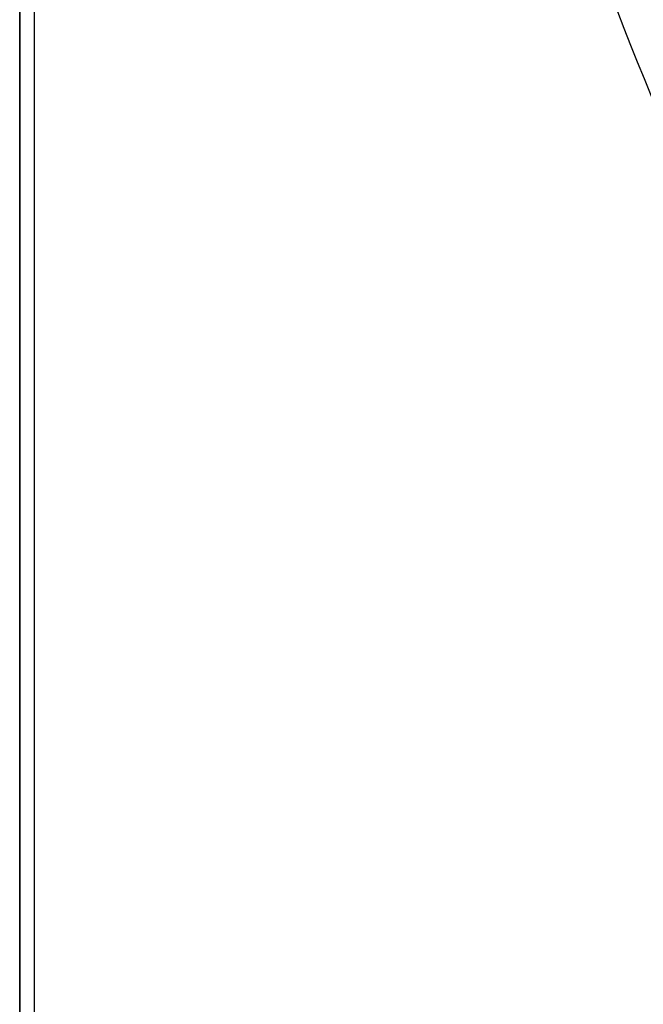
# Model space of a CAD drawing. Header units: millimetres. Extents: x 0 to 290, y -65 to 65.
# Tile 324 of 656: x 204.5 to 206.64, y -25.42 to -22.03. Entities that reach past the tile are written whole.
import ezdxf

# ---------------------------------------------------------------- set-up
doc = ezdxf.new("R2010")
doc.units = ezdxf.units.MM
doc.layers.add('Layer 01', color=18, linetype='Continuous', true_color=0x000000)

# ---------------------------------------------------------------- blocks, each defined once
blk = doc.blocks.new('Block 01')
at = {"layer": 'Layer 01'}
blk.add_line((204.5, -3.5704, -65.9913), (204.5, -33.4296, -65.9913), dxfattribs=at)
for points in [[(204.5, -33.4296, -67), (204.5, -18.5, -67), (204.5, -3.5704, -67)], [(204.5, -33.4296, -64.9825), (204.5, -18.5, -64.9825), (204.5, -3.5704, -64.9825)]]:
    blk.add_open_spline(points, degree=2, dxfattribs=at)
blk.add_open_spline([(211.7021, -4.8532, -60.311), (211.4199, -5.0696, -60.2936), (211.1427, -5.2961, -60.2742), (210.607, -5.7634, -60.2313), (210.3477, -6.0046, -60.2078), (209.5958, -6.7506, -60.1303), (209.1288, -7.2778, -60.0693), (208.2664, -8.3941, -59.9235), (207.8687, -8.9879, -59.8379), (207.1694, -10.2079, -59.6419), (206.8656, -10.8358, -59.5314), (206.4786, -11.8039, -59.3443), (206.3611, -12.131, -59.2784), (206.1495, -12.7941, -59.1388), (206.0552, -13.1312, -59.0649), (205.8101, -14.1487, -58.8325), (205.6986, -14.8269, -58.6654), (205.5738, -16.1822, -58.3061), (205.5603, -16.8594, -58.114), (205.6301, -18.2126, -57.7042), (205.7148, -18.8934, -57.4847), (206.1037, -20.8706, -56.8096), (206.5384, -22.1195, -56.3325), (207.4345, -23.8999, -55.5894), (207.7761, -24.4788, -55.3365), (208.5213, -25.5746, -54.8386), (208.927, -26.0959, -54.592), (209.8027, -27.0882, -54.1064), (210.2726, -27.5593, -53.8675), (211.0274, -28.2285, -53.5181), (211.2877, -28.4456, -53.403), (211.8186, -28.8618, -53.1792), (212.0898, -29.0617, -53.0701), (213.4752, -30.0207, -52.5404), (214.6747, -30.6611, -52.1653), (215.9754, -31.1697, -51.8596)], degree=3, knots=[-34.032879, -34.032879, -34.032879, -34.032879, -32.969351, -32.969351, -31.905824, -31.905824, -29.778769, -29.778769, -27.651714, -27.651714, -25.524659, -25.524659, -24.461132, -24.461132, -23.397604, -23.397604, -21.270549, -21.270549, -19.143494, -19.143494, -17.016439, -17.016439, -12.76233, -12.76233, -10.635275, -10.635275, -8.50822, -8.50822, -6.381165, -6.381165, -5.317637, -5.317637, -4.25411, -4.25411, 0, 0, 0, 0], dxfattribs=at)

msp = doc.modelspace()

# ---------------------------------------------------------------- linework, layer by layer
at = {"layer": 'Layer 01'}
for p, q in [((204.5, -3.5, -77), (204.5, -33.5, -77)), ((204.55, -3.55, -88.95), (204.55, -33.45, -88.95))]:
    msp.add_line(p, q, dxfattribs=at)
for points in [[(204.5, -33.5, -87), (204.5, -18.5, -87), (204.5, -3.5, -87)], [(204.5, -33.5, -67), (204.5, -18.5, -67), (204.5, -3.5, -67)], [(204.55, -3.55, -90.9), (204.55, -18.5, -90.9), (204.55, -33.45, -90.9)], [(204.55, -3.55, -87), (204.55, -18.5, -87), (204.55, -33.45, -87)]]:
    msp.add_open_spline(points, degree=2, dxfattribs=at)

# ---------------------------------------------------------------- block references
msp.add_blockref('Block 01', (0, 0), dxfattribs=at)

doc.saveas('drawing.dxf')
